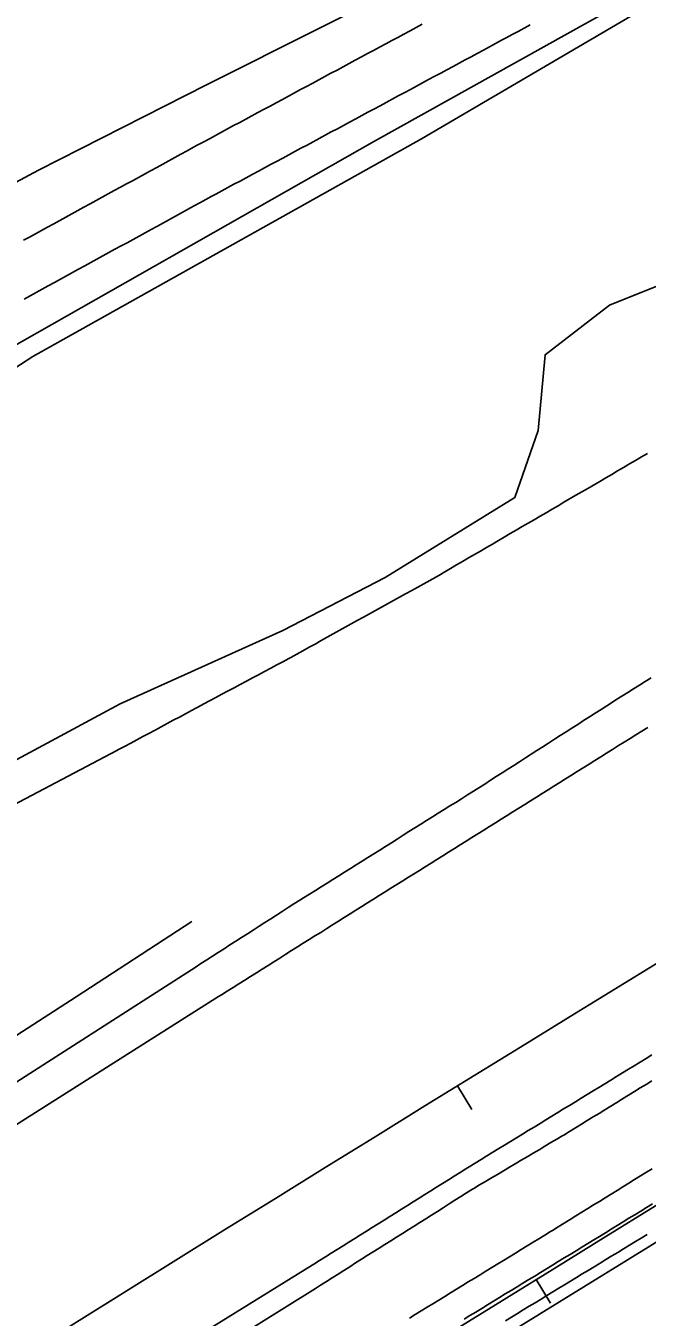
# Model space of a CAD drawing. Extents: x 1901471 to 1963503, y 756461 to 799997.
# Drawn here: x 1927849.3 to 1927939.3, y 772222.7 to 772409.5 of the extents above; entities that cross this region are included whole.
import ezdxf

# ---------------------------------------------------------------- set-up
doc = ezdxf.new("R2010")
doc.units = 0
for name, color, linetype in [('RD_EX_DR_ErosCtrl', 7, 'Continuous'), ('RD_EX_Fence_Other', 7, 'Continuous'), ('RD_EX_GuardRail', 7, 'Continuous'), ('RD_EX_H2O', 7, 'Continuous'), ('RD_EX_Road', 7, 'Continuous'), ('RD_EX_VEG', 7, 'Continuous'), ('RD_HC_Cl', 7, 'Continuous'), ('RD_HC_Data_Tic', 7, 'Continuous')]:
    doc.layers.add(name, color=color, linetype=linetype)

msp = doc.modelspace()

# ---------------------------------------------------------------- linework, layer by layer
at = {"layer": 'RD_EX_DR_ErosCtrl'}
for points in [[(1927940.03, 772244.15), (1927939.18, 772243.63), (1927938.32, 772243.1), (1927937.47, 772242.58), (1927936.62, 772242.05), (1927935.77, 772241.53), (1927934.92, 772241), (1927934.07, 772240.48), (1927933.22, 772239.95), (1927932.37, 772239.42), (1927931.52, 772238.9), (1927930.67, 772238.37), (1927929.82, 772237.85), (1927928.97, 772237.32), (1927928.11, 772236.8), (1927927.26, 772236.27), (1927926.41, 772235.75), (1927925.56, 772235.22), (1927925.31, 772235.07), (1927924.46, 772234.55), (1927923.61, 772234.02), (1927922.76, 772233.5), (1927921.9, 772232.98), (1927921.05, 772232.46), (1927921.05, 772232.46), (1927920.2, 772231.94), (1927919.35, 772231.41), (1927918.49, 772230.89), (1927917.64, 772230.37), (1927916.79, 772229.85), (1927915.94, 772229.32), (1927915.08, 772228.8), (1927914.23, 772228.28), (1927913.38, 772227.76), (1927912.53, 772227.24), (1927911.67, 772226.71), (1927910.82, 772226.19), (1927909.97, 772225.67), (1927909.12, 772225.15), (1927908.26, 772224.62), (1927907.41, 772224.1), (1927906.56, 772223.58), (1927905.71, 772223.06), (1927904.85, 772222.54)], [(1927918.79, 772222.15), (1927919.65, 772222.67), (1927920.5, 772223.19), (1927921.35, 772223.72), (1927922.21, 772224.24), (1927923.06, 772224.76), (1927923.92, 772225.28), (1927924.77, 772225.8), (1927925.62, 772226.32), (1927926.48, 772226.84), (1927927.33, 772227.36), (1927928.19, 772227.88), (1927929.04, 772228.4), (1927929.89, 772228.92), (1927930.75, 772229.44), (1927931.6, 772229.96), (1927932.46, 772230.48), (1927933.31, 772231), (1927934.16, 772231.52), (1927935.02, 772232.04), (1927935.87, 772232.56), (1927936.72, 772233.08), (1927937.58, 772233.6), (1927938.43, 772234.12), (1927939.29, 772234.64)]]:
    msp.add_lwpolyline(points, dxfattribs=at)
at = {"layer": 'RD_EX_Fence_Other'}
for points in [[(1926123.55, 771248.7), (1926275.46, 771344.86), (1926355.52, 771395.91), (1926424.79, 771441.17), (1926530.89, 771509.43), (1926628.27, 771572.09), (1926704.79, 771621.63), (1926787.18, 771674.72), (1926849.91, 771715.16), (1926941.17, 771774.91), (1927014.76, 771822.08), (1927102.81, 771879.34), (1927189.76, 771936.16), (1927324.36, 772022.72), (1927401.87, 772072.57), (1927505.46, 772139.07), (1927552.57, 772169.38), (1927610.42, 772206.83), (1927669.56, 772245.41), (1927727.77, 772282), (1927850.35, 772361.69), (1927906.61, 772393.18), (1928159.93, 772541.58)], [(1928044.45, 772295.99), (1928012.14, 772276.14), (1927976.55, 772255.25), (1927942.93, 772234.97), (1927904.44, 772211.24), (1927860.79, 772184), (1927819.19, 772158.23), (1927779.32, 772132.86), (1927734.82, 772104.62), (1927691.68, 772076.4), (1927643.49, 772044.02), (1927625.68, 772031.98), (1927589.77, 772008.73), (1927546.28, 771980.95), (1927496.16, 771947.6), (1927452.51, 771918.77), (1927408.3, 771889.28), (1927363.99, 771859.73), (1927324.38, 771833.09), (1927282.02, 771804.91), (1927242.96, 771779.23), (1927193.2, 771746.24), (1927217.15, 771765.53), (1927225.9, 771773.24)]]:
    msp.add_lwpolyline(points, dxfattribs=at)
at = {"layer": 'RD_EX_GuardRail'}
msp.add_lwpolyline([(1927873.36, 772279.94), (1927856.59, 772269.03), (1927823.69, 772247.8), (1927792.31, 772227.85), (1927765.39, 772210.83), (1927732.59, 772189.99), (1927695.44, 772166.43), (1927653.41, 772139.48), (1927619.55, 772117.11)], dxfattribs=at)
at = {"layer": 'RD_EX_H2O'}
for points in [[(1927831.62, 772288.4), (1927862.49, 772304.65), (1927862.74, 772304.79), (1927863.62, 772305.26), (1927864.5, 772305.73), (1927865.39, 772306.2), (1927866.27, 772306.67), (1927867.15, 772307.14), (1927868.03, 772307.61), (1927868.91, 772308.09), (1927869.79, 772308.56), (1927870.67, 772309.03), (1927871.56, 772309.5), (1927872.44, 772309.97), (1927873.32, 772310.44), (1927874.2, 772310.91), (1927875.08, 772311.39), (1927876.84, 772312.33), (1927877.72, 772312.8), (1927878.61, 772313.27), (1927879.49, 772313.74), (1927880.37, 772314.21), (1927881.25, 772314.68), (1927882.13, 772315.16), (1927883.01, 772315.63), (1927883.89, 772316.1), (1927884.78, 772316.57), (1927885.66, 772317.04), (1927886.54, 772317.51), (1927887.42, 772317.98), (1927887.69, 772318.14), (1927888.57, 772318.62), (1927889.44, 772319.1), (1927890.32, 772319.59), (1927891.19, 772320.07), (1927892.07, 772320.56), (1927892.94, 772321.04), (1927893.82, 772321.52), (1927894.69, 772322.01), (1927895.56, 772322.49), (1927895.56, 772322.49), (1927896.44, 772322.98), (1927897.31, 772323.46), (1927898.19, 772323.94), (1927899.06, 772324.43), (1927899.94, 772324.91), (1927900.81, 772325.4), (1927901.69, 772325.88), (1927902.56, 772326.36), (1927903.44, 772326.85), (1927904.31, 772327.33), (1927905.19, 772327.82), (1927906.06, 772328.3), (1927906.93, 772328.78), (1927907.81, 772329.27), (1927908.68, 772329.75), (1927909.1, 772330), (1927909.97, 772330.5), (1927910.83, 772331), (1927911.69, 772331.51), (1927912.56, 772332.01), (1927913.42, 772332.52), (1927914.29, 772333.02), (1927915.15, 772333.52), (1927916.01, 772334.03), (1927916.88, 772334.53), (1927917.74, 772335.04), (1927918.6, 772335.54), (1927919.47, 772336.04), (1927920.33, 772336.55), (1927921.2, 772337.05), (1927922.06, 772337.55), (1927922.92, 772338.06), (1927923.79, 772338.56), (1927924.65, 772339.07), (1927925.51, 772339.57), (1927926.38, 772340.07), (1927927.24, 772340.58), (1927928.97, 772341.59), (1927929.83, 772342.09), (1927930.7, 772342.59), (1927932.42, 772343.6), (1927933.29, 772344.11), (1927934.15, 772344.61), (1927935.01, 772345.11), (1927935.88, 772345.62), (1927936.74, 772346.12), (1927937.61, 772346.62), (1927938.47, 772347.13), (1927939.33, 772347.63)], [(1927912.77, 772222.37), (1927913.62, 772222.89), (1927914.47, 772223.41), (1927915.33, 772223.93), (1927916.18, 772224.45), (1927917.03, 772224.97), (1927917.89, 772225.5), (1927918.74, 772226.02), (1927919.59, 772226.54), (1927920.45, 772227.06), (1927921.3, 772227.58), (1927922.15, 772228.1), (1927923, 772228.62), (1927923.86, 772229.15), (1927924.71, 772229.67), (1927925.56, 772230.19), (1927926.42, 772230.71), (1927927.27, 772231.23), (1927928.12, 772231.75), (1927928.98, 772232.28), (1927929.83, 772232.8), (1927930.68, 772233.32), (1927931.54, 772233.84), (1927932.39, 772234.36), (1927933.24, 772234.88), (1927934.09, 772235.41), (1927934.95, 772235.93), (1927935.8, 772236.45), (1927936.65, 772236.97), (1927937.51, 772237.49), (1927938.36, 772238.01), (1927939.21, 772238.54), (1927940.07, 772239.06)]]:
    msp.add_lwpolyline(points, dxfattribs=at)
at = {"layer": 'RD_EX_Road'}
for points in [[(1927848.97, 772378.48), (1927849.85, 772378.96), (1927850.73, 772379.44), (1927851.6, 772379.92), (1927852.48, 772380.4), (1927853.36, 772380.88), (1927854.24, 772381.36), (1927855.11, 772381.84), (1927855.99, 772382.32), (1927856.87, 772382.8), (1927857.74, 772383.28), (1927858.62, 772383.76), (1927859.5, 772384.24), (1927860.38, 772384.72), (1927861.25, 772385.2), (1927862.13, 772385.68), (1927863.01, 772386.16), (1927863.88, 772386.64), (1927864.76, 772387.11), (1927865.64, 772387.59), (1927866.52, 772388.07), (1927867.39, 772388.55), (1927868.27, 772389.03), (1927869.15, 772389.51), (1927870.02, 772389.99), (1927870.9, 772390.47), (1927871.78, 772390.95), (1927872.66, 772391.43), (1927873.25, 772391.76), (1927874.13, 772392.23), (1927875.01, 772392.7), (1927875.89, 772393.18), (1927876.77, 772393.65), (1927877.65, 772394.13), (1927878.53, 772394.6), (1927879.41, 772395.07), (1927880.29, 772395.55), (1927881.17, 772396.02), (1927882.05, 772396.49), (1927882.93, 772396.97), (1927883.81, 772397.44), (1927884.69, 772397.91), (1927885.57, 772398.39), (1927886.46, 772398.86), (1927887.34, 772399.33), (1927888.22, 772399.81), (1927889.1, 772400.28), (1927889.98, 772400.75), (1927890.86, 772401.23), (1927891.74, 772401.7), (1927892.62, 772402.17), (1927893.5, 772402.65), (1927893.5, 772402.65), (1927894.38, 772403.12), (1927895.26, 772403.59), (1927896.14, 772404.07), (1927897.02, 772404.54), (1927897.9, 772405.01), (1927898.78, 772405.49), (1927899.66, 772405.96), (1927900.54, 772406.43), (1927901.43, 772406.91), (1927902.31, 772407.38), (1927903.19, 772407.85), (1927904.07, 772408.33), (1927904.95, 772408.8), (1927905.83, 772409.27), (1927906.71, 772409.75)], [(1927849.06, 772369.98), (1927849.94, 772370.46), (1927850.82, 772370.94), (1927851.7, 772371.42), (1927852.57, 772371.9), (1927853.45, 772372.38), (1927854.33, 772372.86), (1927855.2, 772373.34), (1927856.08, 772373.82), (1927856.96, 772374.3), (1927857.84, 772374.78), (1927858.71, 772375.26), (1927859.59, 772375.74), (1927860.47, 772376.22), (1927861.34, 772376.7), (1927862.22, 772377.18), (1927863.1, 772377.66), (1927863.98, 772378.14), (1927864.85, 772378.62), (1927865.73, 772379.1), (1927866.61, 772379.58), (1927867.48, 772380.06), (1927868.36, 772380.54), (1927869.24, 772381.02), (1927870.12, 772381.5), (1927870.99, 772381.98), (1927871.87, 772382.46), (1927872.75, 772382.94), (1927873.62, 772383.42), (1927874.5, 772383.9), (1927875.38, 772384.38), (1927876.26, 772384.86), (1927876.82, 772385.17), (1927877.7, 772385.64), (1927878.58, 772386.11), (1927879.46, 772386.59), (1927880.34, 772387.06), (1927881.23, 772387.53), (1927882.11, 772388.01), (1927882.99, 772388.48), (1927883.87, 772388.95), (1927884.75, 772389.43), (1927885.63, 772389.9), (1927886.51, 772390.37), (1927887.39, 772390.85), (1927888.27, 772391.32), (1927889.15, 772391.79), (1927890.03, 772392.27), (1927890.91, 772392.74), (1927891.79, 772393.21), (1927892.67, 772393.69), (1927893.55, 772394.16), (1927894.43, 772394.63), (1927895.31, 772395.11), (1927896.2, 772395.58), (1927897.08, 772396.05), (1927897.08, 772396.05), (1927897.96, 772396.53), (1927898.84, 772397), (1927899.72, 772397.47), (1927900.6, 772397.95), (1927901.48, 772398.42), (1927902.36, 772398.89), (1927903.24, 772399.37), (1927904.12, 772399.84), (1927905, 772400.31), (1927905.88, 772400.79), (1927906.76, 772401.26), (1927907.64, 772401.73), (1927908.52, 772402.21), (1927909.4, 772402.68), (1927910.28, 772403.15), (1927911.17, 772403.63), (1927912.05, 772404.1), (1927912.93, 772404.58), (1927913.81, 772405.05), (1927914.69, 772405.52), (1927915.57, 772406), (1927916.45, 772406.47), (1927917.33, 772406.94), (1927918.21, 772407.42), (1927918.85, 772407.76), (1927919.73, 772408.24), (1927920.61, 772408.71), (1927921.49, 772409.19), (1927922.36, 772409.67)], [(1927939.85, 772315.18), (1927939, 772314.65), (1927938.16, 772314.12), (1927937.31, 772313.58), (1927936.47, 772313.05), (1927935.62, 772312.52), (1927934.77, 772311.98), (1927934.28, 772311.67), (1927933.44, 772311.13), (1927932.6, 772310.59), (1927931.75, 772310.06), (1927930.91, 772309.52), (1927930.07, 772308.98), (1927929.23, 772308.44), (1927928.39, 772307.9), (1927927.54, 772307.36), (1927926.7, 772306.82), (1927925.86, 772306.28), (1927925.02, 772305.74), (1927924.18, 772305.2), (1927923.33, 772304.66), (1927922.49, 772304.12), (1927921.65, 772303.58), (1927920.81, 772303.04), (1927919.97, 772302.5), (1927919.12, 772301.96), (1927918.28, 772301.43), (1927917.44, 772300.89), (1927916.6, 772300.35), (1927915.76, 772299.81), (1927914.91, 772299.27), (1927914.12, 772298.76), (1927913.27, 772298.23), (1927912.42, 772297.69), (1927911.57, 772297.16), (1927910.73, 772296.63), (1927909.88, 772296.1), (1927909.03, 772295.57), (1927908.18, 772295.04), (1927907.34, 772294.51), (1927906.49, 772293.98), (1927905.64, 772293.45), (1927904.79, 772292.92), (1927903.95, 772292.39), (1927903.1, 772291.85), (1927902.25, 772291.32), (1927901.4, 772290.79), (1927900.56, 772290.26), (1927899.71, 772289.73), (1927898.86, 772289.2), (1927898.02, 772288.67), (1927897.17, 772288.14), (1927896.32, 772287.61), (1927895.47, 772287.08), (1927894.63, 772286.54), (1927893.78, 772286.01), (1927892.93, 772285.48), (1927892.08, 772284.95), (1927891.24, 772284.42), (1927890.39, 772283.89), (1927889.54, 772283.36), (1927888.97, 772283), (1927888.13, 772282.46), (1927887.29, 772281.92), (1927886.45, 772281.38), (1927885.61, 772280.84), (1927884.77, 772280.3), (1927883.93, 772279.76), (1927883.08, 772279.22), (1927882.24, 772278.68), (1927881.4, 772278.14), (1927880.56, 772277.6), (1927879.72, 772277.06), (1927878.88, 772276.52), (1927878.04, 772275.98), (1927877.19, 772275.44), (1927876.35, 772274.9), (1927875.51, 772274.36), (1927874.67, 772273.82), (1927873.83, 772273.28), (1927873.29, 772272.93), (1927827.65, 772243.7)], [(1927939.36, 772307.99), (1927938.51, 772307.46), (1927937.66, 772306.94), (1927936.8, 772306.42), (1927935.95, 772305.89), (1927935.11, 772305.36), (1927934.26, 772304.82), (1927933.41, 772304.29), (1927932.56, 772303.76), (1927931.72, 772303.23), (1927930.87, 772302.7), (1927930.02, 772302.17), (1927929.17, 772301.64), (1927928.33, 772301.11), (1927927.48, 772300.58), (1927926.63, 772300.05), (1927925.78, 772299.51), (1927924.94, 772298.98), (1927924.09, 772298.45), (1927923.24, 772297.92), (1927922.4, 772297.39), (1927921.55, 772296.86), (1927920.7, 772296.33), (1927919.85, 772295.8), (1927919.01, 772295.27), (1927918.16, 772294.73), (1927917.31, 772294.2), (1927916.46, 772293.67), (1927915.62, 772293.14), (1927914.77, 772292.61), (1927913.92, 772292.08), (1927913.07, 772291.55), (1927912.23, 772291.02), (1927911.38, 772290.49), (1927910.53, 772289.96), (1927909.69, 772289.42), (1927908.84, 772288.89), (1927907.99, 772288.36), (1927907.14, 772287.83), (1927906.3, 772287.3), (1927905.45, 772286.77), (1927904.74, 772286.32), (1927903.89, 772285.79), (1927903.04, 772285.26), (1927902.19, 772284.73), (1927901.35, 772284.2), (1927900.5, 772283.67), (1927899.65, 772283.14), (1927898.81, 772282.6), (1927897.96, 772282.07), (1927897.11, 772281.54), (1927896.26, 772281.01), (1927895.42, 772280.48), (1927894.57, 772279.95), (1927893.72, 772279.42), (1927892.88, 772278.89), (1927892.03, 772278.35), (1927891.18, 772277.82), (1927890.34, 772277.29), (1927889.49, 772276.76), (1927888.64, 772276.23), (1927887.79, 772275.7), (1927886.95, 772275.17), (1927886.1, 772274.63), (1927885.25, 772274.1), (1927884.41, 772273.57), (1927883.56, 772273.04), (1927882.71, 772272.51), (1927881.86, 772271.98), (1927881.02, 772271.45), (1927880.17, 772270.92), (1927879.32, 772270.38), (1927878.48, 772269.85), (1927877.63, 772269.32), (1927877.2, 772269.05), (1927829.56, 772238.92)], [(1927863.81, 772213.5), (1927889.78, 772229.56), (1927890.16, 772229.81), (1927891.01, 772230.34), (1927891.86, 772230.87), (1927892.71, 772231.4), (1927893.55, 772231.93), (1927894.4, 772232.46), (1927895.25, 772232.99), (1927896.09, 772233.52), (1927896.94, 772234.05), (1927897.79, 772234.58), (1927898.64, 772235.12), (1927899.48, 772235.65), (1927900.33, 772236.18), (1927901.18, 772236.71), (1927902.03, 772237.24), (1927902.87, 772237.77), (1927903.72, 772238.3), (1927904.57, 772238.83), (1927905.42, 772239.36), (1927906.26, 772239.89), (1927907.11, 772240.43), (1927907.96, 772240.96), (1927908.8, 772241.49), (1927909.65, 772242.02), (1927910.5, 772242.55), (1927911.35, 772243.08), (1927912.19, 772243.61), (1927913.04, 772244.14), (1927913.53, 772244.44), (1927914.38, 772244.96), (1927915.24, 772245.48), (1927916.09, 772246.01), (1927916.94, 772246.53), (1927917.8, 772247.05), (1927918.65, 772247.57), (1927919.5, 772248.09), (1927920.36, 772248.61), (1927921.21, 772249.14), (1927922.06, 772249.66), (1927922.92, 772250.18), (1927923.77, 772250.7), (1927924.62, 772251.22), (1927925.47, 772251.74), (1927926.33, 772252.27), (1927927.18, 772252.79), (1927928.03, 772253.31), (1927928.89, 772253.83), (1927929.74, 772254.35), (1927930.59, 772254.87), (1927931.45, 772255.4), (1927932.3, 772255.92), (1927933.15, 772256.44), (1927934.01, 772256.96), (1927934.86, 772257.48), (1927935.71, 772258), (1927936.57, 772258.53), (1927937.42, 772259.05), (1927938.27, 772259.57), (1927939.13, 772260.09), (1927939.98, 772260.61)], [(1927852.54, 772202.68), (1927891.24, 772226.83), (1927892, 772227.31), (1927892.84, 772227.84), (1927893.69, 772228.37), (1927894.54, 772228.91), (1927895.38, 772229.44), (1927896.23, 772229.97), (1927897.07, 772230.51), (1927897.92, 772231.04), (1927898.76, 772231.58), (1927899.61, 772232.11), (1927900.46, 772232.64), (1927901.3, 772233.18), (1927902.15, 772233.71), (1927902.99, 772234.24), (1927903.84, 772234.78), (1927904.68, 772235.31), (1927905.53, 772235.84), (1927906.38, 772236.38), (1927907.22, 772236.91), (1927908.07, 772237.44), (1927908.91, 772237.98), (1927909.76, 772238.51), (1927910.6, 772239.05), (1927911.45, 772239.58), (1927912.3, 772240.11), (1927913.14, 772240.65), (1927913.99, 772241.18), (1927914.17, 772241.29), (1927915.03, 772241.8), (1927915.89, 772242.31), (1927916.75, 772242.82), (1927917.61, 772243.33), (1927918.47, 772243.84), (1927919.33, 772244.35), (1927920.19, 772244.86), (1927921.05, 772245.37), (1927921.91, 772245.88), (1927922.77, 772246.39), (1927923.63, 772246.9), (1927924.49, 772247.41), (1927925.35, 772247.92), (1927926.21, 772248.43), (1927927.07, 772248.94), (1927927.2, 772249.02), (1927928.06, 772249.55), (1927928.91, 772250.07), (1927929.76, 772250.59), (1927930.61, 772251.12), (1927931.46, 772251.64), (1927932.32, 772252.16), (1927933.17, 772252.69), (1927934.02, 772253.21), (1927934.87, 772253.74), (1927935.72, 772254.26), (1927936.57, 772254.78), (1927937.43, 772255.31), (1927938.28, 772255.83), (1927939.13, 772256.35), (1927939.98, 772256.88)]]:
    msp.add_lwpolyline(points, dxfattribs=at)
at = {"layer": 'RD_EX_VEG'}
for points in [[(1928067.61, 772510.72), (1928017.55, 772481.71), (1927971.76, 772454.26), (1927931.27, 772430.11), (1927908.47, 772417.56), (1927875.5, 772400.99), (1927851.13, 772388.62), (1927836.53, 772380.81), (1927784.75, 772347.61), (1927741.76, 772319.18), (1927725.19, 772310.78), (1927713.98, 772313.22), (1927701.61, 772319.96), (1927700.77, 772309.4), (1927701.74, 772295.94), (1927687.33, 772281.34), (1927665.76, 772264.81), (1927642.72, 772251.73), (1927618.37, 772246.72), (1927596.39, 772241.66), (1927587.92, 772239.94), (1927571.64, 772227.02), (1927554.65, 772214.17)], [(1927607.21, 772206.46), (1927649.74, 772233.77), (1927672.6, 772249.58), (1927730.21, 772287.39), (1927766.9, 772313.59), (1927821.2, 772349.18), (1927844.52, 772361.46), (1927899.78, 772392.82), (1927955.58, 772423.92), (1927989.43, 772444.29), (1928054.82, 772484.33)], [(1928045.65, 772419.13), (1928037.08, 772420.24), (1928033.51, 772428.76), (1928032.66, 772439.8), (1928023.79, 772437.17), (1928009.14, 772429.25), (1927996.9, 772416.77), (1927978.23, 772392.11), (1927959.04, 772379.2), (1927933.84, 772369.1), (1927924.51, 772361.92), (1927923.52, 772350.97), (1927920.11, 772341.25), (1927901.37, 772329.7), (1927886.51, 772322), (1927862.97, 772311.42), (1927827.44, 772292.29), (1927782.24, 772269.02), (1927772.27, 772253.48), (1927765.72, 772237.55), (1927747.26, 772221.95)]]:
    msp.add_lwpolyline(points, dxfattribs=at)
at = {"layer": 'RD_HC_Cl'}
for centre, radius, start, end in [((1933934.02, 762479.74), 11482.38, 112.01316, 122.84589), ((1933920.67, 762509.14), 11420.5, 112.014247, 122.846378), ((1933910.03, 762523.4), 11373.86, 112.013249, 123.541888)]:
    msp.add_arc(centre, radius, start, end, dxfattribs=at)
at = {"layer": 'RD_HC_Data_Tic'}
for p, q in [((1927911.8, 772256.13), (1927913.89, 772252.73)), ((1927923.21, 772228.12), (1927925.31, 772224.71))]:
    msp.add_line(p, q, dxfattribs=at)

doc.saveas('drawing.dxf')
